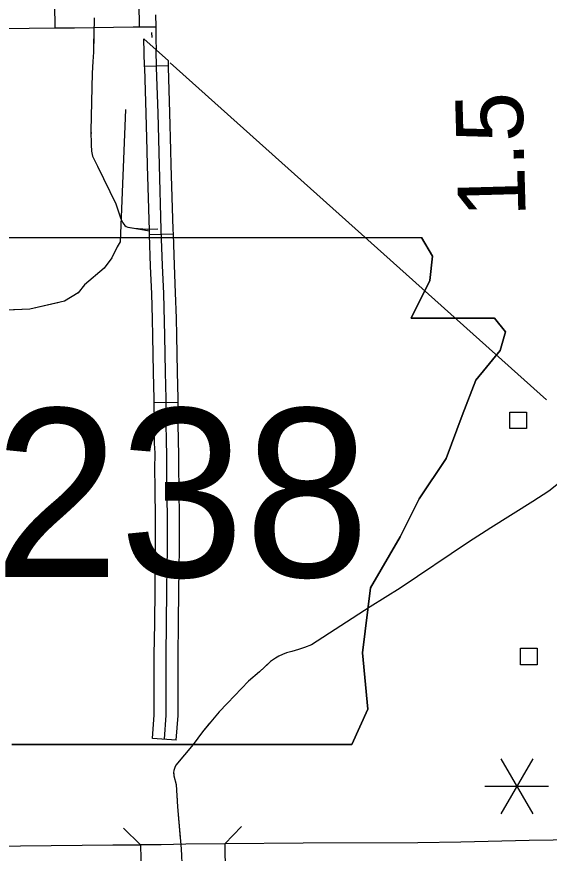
# Model space of a CAD drawing. Extents: x 1084508 to 1142749, y 1057638 to 1093403.
# Drawn here: x 1121021 to 1122069, y 1062547 to 1064194 of the extents above; entities that cross this region are included whole.
import ezdxf

# ---------------------------------------------------------------- set-up
doc = ezdxf.new("R2010")
doc.units = 0
for name, color, linetype in [('Level 15', 7, 'Continuous'), ('Level 21', 7, 'Continuous'), ('Level 32', 7, 'Continuous'), ('Level 34', 7, 'Continuous'), ('Level 37', 7, 'Continuous'), ('Level 43', 7, 'Continuous'), ('Level 45', 7, 'Continuous'), ('Level 48', 7, 'Continuous'), ('Level 56', 7, 'Continuous'), ('Level 6', 7, 'Continuous')]:
    doc.layers.add(name, color=color, linetype=linetype)

msp = doc.modelspace()

# ---------------------------------------------------------------- linework, layer by layer
at = {"layer": 'Level 15'}
for p, q in [((1121264.8, 1062563.6), (1121266.2, 1062485.1)), ((1121430.7, 1062565.8), (1121431.6, 1062487.4))]:
    msp.add_line(p, q, dxfattribs=at)
for points in [[(1122170.9, 1062574.2), (1122029.5, 1062572.2), (1121895.4, 1062569), (1121810.5, 1062567.8), (1121585.1, 1062567.1), (1121430.7, 1062565.8)], [(1120700.2, 1062559.1), (1120837.4, 1062560.2), (1121028.3, 1062561.7), (1121210.2, 1062563.6), (1121264.8, 1062563.6)], [(1121430.7, 1062565.8), (1121353.7, 1062565.2), (1121305.6, 1062563.6), (1121264.8, 1062563.6)]]:
    msp.add_lwpolyline(points, dxfattribs=at)
at = {"layer": 'Level 21'}
for p, q in [((1121839.7, 1063722.6), (1121817.7, 1063759.4)), ((1121817.7, 1063759.4), (1121839.7, 1063722.6)), ((1121834.4, 1063674.9), (1121839.7, 1063722.6)), ((1121839.7, 1063722.6), (1121834.4, 1063674.9)), ((1121797.2, 1063600.5), (1121834.4, 1063674.9)), ((1121834.4, 1063674.9), (1121797.2, 1063600.5)), ((1121961.8, 1063600.5), (1121797.2, 1063600.5)), ((1121797.2, 1063600.5), (1121961.8, 1063600.5)), ((1121983.1, 1063574), (1121961.8, 1063600.5)), ((1121961.8, 1063600.5), (1121983.1, 1063574)), ((1121972.5, 1063536.8), (1121983.1, 1063574)), ((1121983.1, 1063574), (1121972.5, 1063536.8)), ((1121924.7, 1063478.4), (1121972.5, 1063536.8)), ((1121972.5, 1063536.8), (1121924.7, 1063478.4)), ((1121898.1, 1063409.3), (1121924.7, 1063478.4)), ((1121924.7, 1063478.4), (1121898.1, 1063409.3)), ((1121866.3, 1063324.4), (1121898.1, 1063409.3)), ((1121898.1, 1063409.3), (1121866.3, 1063324.4)), ((1121813.2, 1063244.7), (1121866.3, 1063324.4)), ((1121866.3, 1063324.4), (1121813.2, 1063244.7)), ((1121776, 1063170.4), (1121813.2, 1063244.7)), ((1121813.2, 1063244.7), (1121776, 1063170.4)), ((1121717.6, 1063069.5), (1121776, 1063170.4)), ((1121776, 1063170.4), (1121717.6, 1063069.5)), ((1121701.6, 1062942), (1121717.6, 1063069.5)), ((1121717.6, 1063069.5), (1121701.6, 1062942)), ((1121712.3, 1062830.5), (1121701.6, 1062942)), ((1121701.6, 1062942), (1121712.3, 1062830.5)), ((1121680.4, 1062761.5), (1121712.3, 1062830.5)), ((1121712.3, 1062830.5), (1121680.4, 1062761.5)), ((1121011.3, 1062761.5), (1121680.4, 1062761.5)), ((1121680.4, 1062761.5), (1121011.3, 1062761.5))]:
    msp.add_line(p, q, dxfattribs=at)
msp.add_lwpolyline([(1120862.6, 1063759.8), (1121817.7, 1063759.4)], dxfattribs=at)
msp.add_lwpolyline([(1120862.6, 1063759.8), (1121817.7, 1063759.4)], dxfattribs=at)
at = {"layer": 'Level 32'}
for p, q in [((1121096.6, 1064172.3), (1121096.2, 1064219.4)), ((1121262.4, 1064174.3), (1121261.9, 1064221.4))]:
    msp.add_line(p, q, dxfattribs=at)
for points in [[(1120931.2, 1064171.2), (1120938.1, 1064171.4), (1121045.3, 1064171.9), (1121096.6, 1064172.3)], [(1121096.6, 1064172.3), (1121134.6, 1064172.6), (1121250.1, 1064174.2), (1121262.4, 1064174.3)], [(1121262.4, 1064174.3), (1121282.7, 1064174.6), (1121294.8, 1064174.7)]]:
    msp.add_lwpolyline(points, dxfattribs=at)
at = {"layer": 'Level 34'}
msp.add_lwpolyline([(1121294.5, 1064198.2), (1121294.9, 1064175.2), (1121294.7, 1064150.1), (1121295.4, 1064129)], dxfattribs=at)
at = {"layer": 'Level 37'}
for points in [[(1121430.8, 1062565.8), (1121463.8, 1062599.5)], [(1121230.9, 1062596.3), (1121264.8, 1062563.6)]]:
    msp.add_lwpolyline(points, dxfattribs=at)
at = {"layer": 'Level 43'}
for points in [[(1121173.2, 1064192), (1121171.8, 1064124.6), (1121170.9, 1064106.4), (1121169.5, 1064083.2), (1121167.1, 1063969.9), (1121167.8, 1063942), (1121168.5, 1063929.7), (1121170.4, 1063919.7), (1121179.9, 1063900), (1121216, 1063825.8), (1121225.7, 1063796.3), (1121229.7, 1063788.4), (1121233.8, 1063783.2), (1121236.2, 1063781.4), (1121239.9, 1063779.7), (1121251.3, 1063777.9), (1121277.8, 1063776.3), (1121298.9, 1063776.5)], [(1121172.8, 1064173.1), (1121171.9, 1064129.8)], [(1121169.8, 1064088.5), (1121169.5, 1064083.2), (1121167.1, 1063969.9), (1121167.3, 1063964.2)], [(1121235.2, 1064011.7), (1121224.8, 1063751.3), (1121218.5, 1063741.1), (1121208.3, 1063719.6), (1121193.2, 1063699.4), (1121154.6, 1063666.2), (1121141.8, 1063650.7), (1121115.3, 1063634.2), (1121046.8, 1063618.4), (1120955.7, 1063614.4)], [(1121169.8, 1063922.9), (1121170.4, 1063919.7), (1121179.9, 1063900), (1121216, 1063825.8), (1121221.2, 1063810)], [(1121244.3, 1063779), (1121282.1, 1063772.9)], [(1121220.2, 1063743.9), (1121218.5, 1063741.1), (1121208.3, 1063719.6), (1121193.2, 1063699.4), (1121154.6, 1063666.2), (1121141.8, 1063650.7), (1121141, 1063650.2)], [(1121104.4, 1063631.7), (1121046.8, 1063618.4), (1120981.7, 1063615.6)], [(1122091, 1063277.6), (1122068.4, 1063259.9), (1122037.2, 1063240), (1121954.4, 1063187.6), (1121910.6, 1063159.4), (1121776, 1063069.3), (1121716.9, 1063032.2), (1121601.4, 1062957.7), (1121587.7, 1062952.1), (1121575.6, 1062948.1), (1121562.7, 1062944.6), (1121552.2, 1062941.9), (1121543.9, 1062938.6), (1121537.1, 1062935.1), (1121530.1, 1062931.1), (1121520.5, 1062924.7), (1121498.7, 1062904.2), (1121477.2, 1062885.7), (1121435.6, 1062842.7), (1121419.2, 1062825.5), (1121386.9, 1062786.2), (1121368.4, 1062761.2), (1121334.5, 1062720.4), (1121332.1, 1062715.8), (1121330, 1062709.9), (1121329.7, 1062705.8), (1121330.5, 1062699.4), (1121335.1, 1062682.4), (1121337.5, 1062638.6)], [(1121516.5, 1062921), (1121498.7, 1062904.2), (1121477.2, 1062885.7), (1121435.6, 1062842.7), (1121427.6, 1062834.3)], [(1121400.6, 1062802.9), (1121386.9, 1062786.2), (1121368.4, 1062761.2), (1121334.5, 1062720.4), (1121332.1, 1062715.8), (1121330, 1062709.9), (1121329.7, 1062705.8), (1121330.1, 1062702.8)], [(1121336.2, 1062662.1), (1121337.5, 1062638.6)], [(1121337.5, 1062638.6), (1121342.7, 1062576.7)], [(1121337.5, 1062638.6), (1121344.5, 1062555.5), (1121346.4, 1062513.6)]]:
    msp.add_lwpolyline(points, dxfattribs=at)
at = {"layer": 'Level 45'}
for p, q in [((1121271.2, 1064150.7), (1121319.6, 1064107.2)), ((1121319.9, 1064097.7), (1121272.8, 1064096.3)), ((1121329.4, 1063766.5), (1121282.4, 1063764.8)), ((1121338.7, 1063434.6), (1121291.7, 1063434.1)), ((1121340.8, 1063102.6), (1121293.7, 1063103.3)), ((1121335.1, 1062769.9), (1121288.1, 1062773.3))]:
    msp.add_line(p, q, dxfattribs=at)
for points in [[(1121272.8, 1064096.3), (1121271.2, 1064150.7)], [(1121311.6, 1062771.6), (1121315, 1062818.8), (1121315, 1062864.1), (1121315.3, 1062900.5), (1121315.3, 1062937.5), (1121316.1, 1062999), (1121316.7, 1063066.6), (1121317.3, 1063109.5), (1121317.9, 1063145.9), (1121317.9, 1063202.3), (1121316.4, 1063303.1), (1121316.7, 1063335.7), (1121315.9, 1063354.6), (1121315.5, 1063398), (1121315.1, 1063442.2), (1121314, 1063494.1), (1121312.8, 1063566.2), (1121310.3, 1063649.6), (1121308.2, 1063704.2), (1121305.6, 1063774.4), (1121301.8, 1063902), (1121299.1, 1064004.5), (1121296.4, 1064094.3), (1121295.4, 1064129)], [(1121319.9, 1064097.7), (1121319.6, 1064107.2)], [(1121277.5, 1063930.7), (1121275.6, 1064003.9), (1121272.9, 1064093.6), (1121272.8, 1064096.3)], [(1121324.5, 1063931.9), (1121322.7, 1064005.2), (1121320, 1064095), (1121319.9, 1064097.7)], [(1121282.4, 1063764.8), (1121282.1, 1063773.6), (1121278.2, 1063901.3), (1121277.5, 1063930.7)], [(1121329.4, 1063766.5), (1121329.1, 1063775.2), (1121325.3, 1063902.6), (1121324.5, 1063931.9)], [(1121288.2, 1063599.3), (1121286.7, 1063648.8), (1121284.6, 1063703.4), (1121282.4, 1063764.8)], [(1121335.3, 1063600.8), (1121333.8, 1063650.4), (1121331.7, 1063705.1), (1121329.4, 1063766.5)], [(1121291.7, 1063434.1), (1121291.6, 1063441.8), (1121290.5, 1063493.7), (1121289.2, 1063565.6), (1121288.2, 1063599.3)], [(1121338.7, 1063434.6), (1121338.7, 1063442.5), (1121337.6, 1063494.6), (1121336.3, 1063566.7), (1121335.3, 1063600.8)], [(1121293.4, 1063268.3), (1121292.9, 1063303), (1121293.2, 1063335.3), (1121292.4, 1063354), (1121292, 1063397.7), (1121291.7, 1063434.1)], [(1121340.5, 1063269), (1121340, 1063303.2), (1121340.3, 1063336.1), (1121339.5, 1063355.2), (1121339.1, 1063398.2), (1121338.7, 1063434.6)], [(1121293.7, 1063103.3), (1121293.8, 1063109.8), (1121294.4, 1063146.1), (1121294.4, 1063202.1), (1121293.4, 1063268.3)], [(1121340.8, 1063102.6), (1121340.9, 1063109.1), (1121341.4, 1063145.7), (1121341.4, 1063202.5), (1121340.5, 1063269)], [(1121291.7, 1062937.2), (1121291.7, 1062937.7), (1121292.6, 1062999.2), (1121293.2, 1063066.8), (1121293.7, 1063103.3)], [(1121338.8, 1062937.2), (1121338.8, 1062937.4), (1121339.7, 1062998.7), (1121340.3, 1063066.3), (1121340.8, 1063102.6)], [(1121288.1, 1062773.3), (1121291.4, 1062819.7), (1121291.4, 1062864.2), (1121291.7, 1062900.6), (1121291.7, 1062937.2)], [(1121335.1, 1062769.9), (1121338.5, 1062818), (1121338.5, 1062864), (1121338.8, 1062900.4), (1121338.8, 1062937.2)]]:
    msp.add_lwpolyline(points, dxfattribs=at)
at = {"layer": 'Level 48'}
for p, q in [((1122036.8, 1062733.3), (1121974, 1062624.5)), ((1121974, 1062733.3), (1122036.8, 1062624.5)), ((1121942.6, 1062678.9), (1122068.1, 1062678.9))]:
    msp.add_line(p, q, dxfattribs=at)
at = {"layer": 'Level 56'}
for points in [[(1121991.7, 1063383.2), (1121991.7, 1063415.9), (1122024.5, 1063415.9), (1122024.5, 1063383.2)], [(1122012.8, 1062918.1), (1122012.8, 1062950.8), (1122045.5, 1062950.8), (1122045.5, 1062918.1)]]:
    msp.add_lwpolyline(points, close=True, dxfattribs=at)
at = {"layer": 'Level 6'}
for points in [[(1121286.3, 1064163.5), (1121286.7, 1064153.2)], [(1121323.3, 1064103.9), (1122063.6, 1063439.7)]]:
    msp.add_lwpolyline(points, dxfattribs=at)

# ---------------------------------------------------------------- texts
at = {"layer": 'Level 21'}
msp.add_text('238', height=331.46, dxfattribs=at).set_placement((1120976.2, 1063091.3))
at = {"layer": 'Level 48'}
msp.add_text('1.5', height=132.58, rotation=91.581, dxfattribs=at).set_placement((1122023.1, 1063800.9))

doc.saveas('drawing.dxf')
